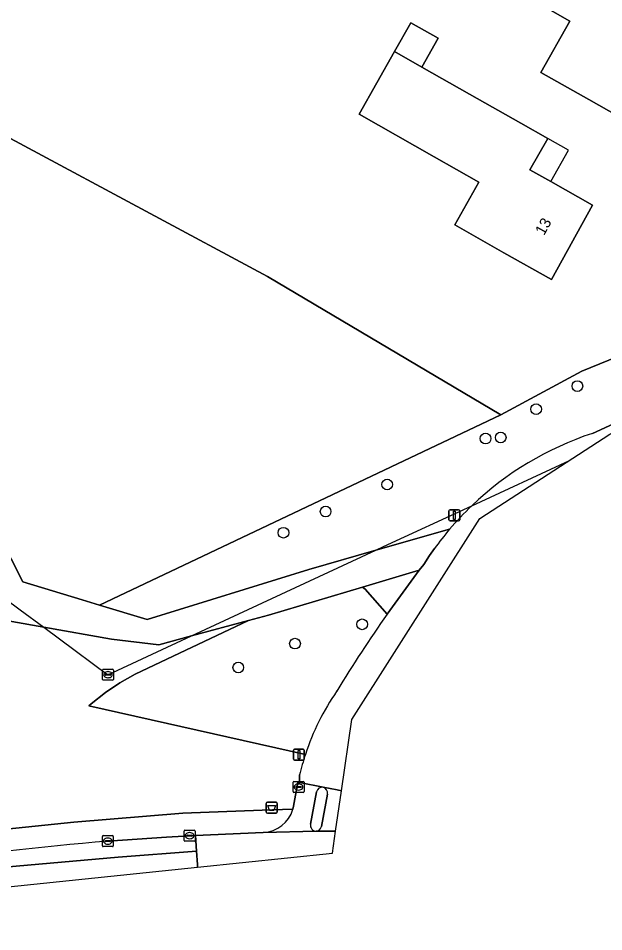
# Model space of a CAD drawing. Extents: x 163266 to 164362, y 381528 to 382286.
# Drawn here: x 163511.5 to 163565, y 381528.4 to 381611.8 of the extents above; entities that cross this region are included whole.
import ezdxf

# ---------------------------------------------------------------- set-up
doc = ezdxf.new("R2010")
doc.units = 0
for name, color, linetype in [('IMGEO_Afvalbak', 7, 'Continuous'), ('IMGEO_Boom', 7, 'Continuous'), ('IMGEO_Duiker', 7, 'Continuous'), ('IMGEO_Erf', 7, 'Continuous'), ('IMGEO_Fietspad_gesloten', 7, 'Continuous'), ('IMGEO_Fietspad_open', 7, 'Continuous'), ('IMGEO_Groenvoorziening', 7, 'Continuous'), ('IMGEO_Hek', 7, 'Continuous'), ('IMGEO_Kolk', 7, 'Continuous'), ('IMGEO_Lichtmast', 7, 'Continuous'), ('IMGEO_Loofbos', 7, 'Continuous'), ('IMGEO_Pand', 7, 'Continuous'), ('IMGEO_Pand_nummerreeks', 7, 'Continuous'), ('IMGEO_Pand_overbouw', 7, 'Continuous'), ('IMGEO_Rijbaan_lokaal_gesloten', 7, 'Continuous'), ('IMGEO_Rijbaan_lokaal_open', 7, 'Continuous'), ('IMGEO_Rioolput', 7, 'Continuous'), ('IMGEO_Verkeerseiland_open', 7, 'Continuous'), ('IMGEO_Voetpad_halfverhard', 7, 'Continuous'), ('IMGEO_Voetpad_open', 7, 'Continuous')]:
    doc.layers.add(name, color=color, linetype=linetype)

msp = doc.modelspace()

# ---------------------------------------------------------------- linework, layer by layer
at = {"layer": 'IMGEO_Afvalbak'}
for p, q in [((163534.149, 381539.307), (163534.149, 381540.107)), ((163534.149, 381540.107), (163534.149, 381539.307)), ((163534.249, 381540.207), (163535.039, 381540.207)), ((163535.039, 381540.207), (163534.249, 381540.207)), ((163535.139, 381540.107), (163535.139, 381539.307)), ((163535.139, 381539.307), (163535.139, 381540.107)), ((163535.039, 381539.207), (163534.249, 381539.207)), ((163534.249, 381539.207), (163535.039, 381539.207))]:
    msp.add_line(p, q, dxfattribs=at)
msp.add_lwpolyline([(163534.292, 381539.921), (163534.996, 381539.921), (163534.847, 381539.451), (163534.441, 381539.451), (163534.292, 381539.921)], dxfattribs=at)
for centre, start, end in [((163534.249, 381540.107), 90, 180), ((163534.249, 381540.107), 90, 180), ((163535.039, 381540.107), 0, 90), ((163535.039, 381540.107), 360, 90), ((163534.249, 381539.307), 180, 270), ((163534.249, 381539.307), 180, 270), ((163535.039, 381539.307), 270, 0), ((163535.039, 381539.307), 270, 0)]:
    msp.add_arc(centre, 0.1, start, end, dxfattribs=at)
at = {"layer": 'IMGEO_Boom'}
for centre in [(163562.599, 381578.241), (163558.821, 381576.131), (163554.2, 381573.443), (163555.583, 381573.54), (163545.204, 381569.245), (163539.575, 381566.774), (163535.715, 381564.843), (163542.916, 381556.47), (163536.772, 381554.708), (163531.584, 381552.527)]:
    msp.add_circle(centre, 0.489, dxfattribs=at)
at = {"layer": 'IMGEO_Duiker'}
msp.add_lwpolyline([(163434.463, 381600.156), (163434.701, 381600.188), (163435.961, 381600.362), (163438.464, 381600.706), (163442.637, 381601.28), (163443.987, 381601.37), (163460.169, 381602.448), (163468.82, 381594.735), (163503.053, 381564.211), (163503.374, 381563.924), (163511.643, 381557.806), (163513.8, 381556.209), (163515.244, 381555.141), (163519.664, 381551.87), (163527.313, 381555.419), (163544.158, 381563.234), (163544.877, 381563.567), (163552.944, 381567.31), (163561.879, 381571.455)], dxfattribs=at)
at = {"layer": 'IMGEO_Erf'}
msp.add_lwpolyline([(163494.209, 381645.839), (163487.738, 381649.717), (163483.709, 381651.834), (163480.719, 381653.221), (163477.242, 381654.553), (163470.435, 381656.592), (163466.34, 381657.437), (163460.334, 381658.369), (163442.602, 381660.009), (163441.974, 381658.511), (163446.05, 381651.319), (163447.993, 381636.708), (163448.357, 381617.306), (163459.913, 381615.932), (163467.608, 381615.147), (163500.109, 381607.374), (163500.96, 381607.171), (163500.848, 381606.174), (163534.27, 381588.252), (163555.584, 381575.614), (163562.99, 381579.592), (163569.593, 381582.28), (163569.528, 381582.82), (163567.957, 381586.195)], dxfattribs=at)
for points in [[(163571.774, 381608.689), (163567.998, 381601.96), (163563.647, 381604.423), (163559.259, 381606.906), (163561.905, 381611.581), (163559.071, 381613.185), (163559.466, 381613.951), (163558.574, 381614.411), (163558.077, 381613.447), (163550.814, 381617.191), (163553.88, 381622.554), (163561.638, 381618.165), (163561.827, 381618.058), (163565.194, 381616.153), (163567.627, 381614.776), (163566.023, 381611.942), (163567.941, 381610.857)], [(163557.436, 381602.264), (163559.887, 381600.878), (163558.262, 381598.006), (163560.164, 381596.931), (163563.994, 381594.765), (163560.225, 381587.966), (163555.874, 381590.427), (163551.384, 381592.967), (163553.599, 381596.884), (163549.509, 381599.198), (163542.633, 381603.089), (163545.867, 381608.805), (163547.354, 381611.434), (163549.855, 381610.019), (163548.368, 381607.391), (163552.744, 381604.917)]]:
    msp.add_lwpolyline(points, close=True, dxfattribs=at)
at = {"layer": 'IMGEO_Fietspad_gesloten'}
for points in [[(163541.014, 381541.258), (163541.96, 381547.779), (163553.673, 381566.151), (163565.58, 381573.848), (163629.353, 381603.27), (163698.633, 381635.569), (163698.247, 381636.386), (163696.339, 381635.498), (163696.333, 381635.308), (163694.284, 381634.354), (163682.934, 381629.066), (163588.96, 381585.345), (163584.191, 381583.201), (163571.798, 381577.509), (163563.97, 381573.913)], [(163549.517, 381563.386), (163549.083, 381562.771), (163548.54, 381561.951), (163548.142, 381561.409), (163545.205, 381557.404)], [(163537.193, 381542.705), (163537.169, 381542.602), (163537.178, 381542.008), (163539.342, 381541.58), (163540.632, 381541.332), (163541.014, 381541.258)]]:
    msp.add_lwpolyline(points, dxfattribs=at)
for centre, radius, start, end in [((163572.99, 381546.344), 29.007, 108.11673, 133.71445), ((163573.259, 381546.09), 29.376, 133.75132, 139.514), ((163572.938, 381546.386), 28.94, 139.54795, 144.02661), ((163654.389, 381480.852), 133.347, 144.96483, 148.5745), ((163559.508, 381537.384), 22.941, 145.49949, 161.6955), ((163559.044, 381537.518), 22.458, 161.64795, 166.64611)]:
    msp.add_arc(centre, radius, start, end, dxfattribs=at)
at = {"layer": 'IMGEO_Fietspad_open'}
for points in [[(163539.342, 381541.58), (163537.178, 381542.008), (163537.043, 381542.029), (163536.646, 381539.84), (163536.58, 381539.574)], [(163540.48, 381537.573), (163541.014, 381541.258), (163540.632, 381541.332), (163539.342, 381541.58)], [(163538.197, 381538.2), (163538.747, 381541.165)], [(163539.732, 381540.948), (163539.184, 381537.985)], [(163533.87, 381537.45), (163538.698, 381537.57)], [(163538.698, 381537.57), (163540.48, 381537.573)]]:
    msp.add_lwpolyline(points, dxfattribs=at)
for centre, radius, start, end in [((163539.272, 381541.047), 0.538, 82.46826, 167.32166), ((163539.204, 381541.059), 0.539, 348.16602, 75.1905), ((163533.728, 381540.423), 2.976, 272.74335, 343.43278), ((163538.703, 381538.088), 0.518, 167.51676, 269.46936), ((163538.665, 381538.1), 0.531, 273.5366, 347.45206)]:
    msp.add_arc(centre, radius, start, end, dxfattribs=at)
at = {"layer": 'IMGEO_Groenvoorziening'}
msp.add_lwpolyline([(163548.142, 381561.409), (163542.935, 381559.864), (163543.202, 381559.688), (163545.205, 381557.404)], close=True, dxfattribs=at)
for points in [[(163545.205, 381557.404), (163543.202, 381559.688), (163542.935, 381559.864), (163534.338, 381557.315), (163532.53, 381556.827), (163522.148, 381551.906), (163520.765, 381551.123), (163519.445, 381550.238), (163518.132, 381549.207), (163517.907, 381549.03), (163537.728, 381544.589)], [(163537.728, 381544.589), (163517.907, 381549.03), (163518.132, 381549.207), (163519.445, 381550.238), (163520.765, 381551.123), (163522.148, 381551.906), (163532.53, 381556.827), (163527.313, 381555.419), (163524.312, 381554.609), (163520.001, 381555.114), (163513.8, 381556.209), (163496.21, 381559.314), (163478.616, 381551.747), (163473.885, 381551.99), (163465.23, 381536.415), (163462.494, 381532.926), (163463.142, 381532.853)], [(163476.906, 381533.161), (163500, 381536.398), (163502.668, 381536.772), (163505.572, 381537.171), (163509.453, 381537.656), (163516.553, 381538.397), (163526.505, 381539.225), (163533.761, 381539.476), (163536.58, 381539.574), (163536.646, 381539.84), (163537.043, 381542.029), (163537.178, 381542.008), (163537.169, 381542.602), (163537.193, 381542.705)]]:
    msp.add_lwpolyline(points, dxfattribs=at)
for centre, radius, start, end in [((163654.389, 381480.852), 133.347, 144.96483, 148.5745), ((163559.508, 381537.384), 22.941, 145.49949, 161.6955), ((163559.044, 381537.518), 22.458, 161.64795, 166.64611)]:
    msp.add_arc(centre, radius, start, end, dxfattribs=at)
at = {"layer": 'IMGEO_Hek'}
for points in [[(163534.27, 381588.252), (163555.584, 381575.614)], [(163562.99, 381579.592), (163555.584, 381575.614)]]:
    msp.add_lwpolyline(points, dxfattribs=at)
at = {"layer": 'IMGEO_Kolk'}
for p, q in [((163536.595, 381541.181), (163536.595, 381542.033)), ((163536.67, 381542.107), (163537.522, 381542.107)), ((163537.596, 381542.033), (163537.596, 381541.181)), ((163536.854, 381541.601), (163536.854, 381541.613)), ((163537.292, 381541.564), (163536.894, 381541.564)), ((163536.897, 381541.65), (163537.295, 381541.65)), ((163537.106, 381541.327), (163537.081, 381541.327)), ((163537.083, 381541.887), (163537.108, 381541.887)), ((163537.338, 381541.613), (163537.338, 381541.601)), ((163537.522, 381541.107), (163536.67, 381541.107)), ((163519.154, 381536.235), (163519.154, 381537.087)), ((163519.229, 381537.161), (163520.081, 381537.161)), ((163520.155, 381537.087), (163520.155, 381536.235)), ((163526.626, 381536.732), (163526.626, 381537.584)), ((163526.701, 381537.658), (163527.553, 381537.658)), ((163526.885, 381537.152), (163526.885, 381537.164)), ((163527.323, 381537.115), (163526.925, 381537.115)), ((163526.928, 381537.201), (163527.326, 381537.201)), ((163527.114, 381537.438), (163527.139, 381537.438)), ((163527.369, 381537.164), (163527.369, 381537.152)), ((163527.627, 381537.584), (163527.627, 381536.732)), ((163519.413, 381536.655), (163519.413, 381536.667)), ((163519.851, 381536.618), (163519.453, 381536.618)), ((163519.456, 381536.704), (163519.854, 381536.704)), ((163519.665, 381536.381), (163519.64, 381536.381)), ((163519.642, 381536.941), (163519.667, 381536.941)), ((163519.897, 381536.667), (163519.897, 381536.655)), ((163527.553, 381536.658), (163526.701, 381536.658)), ((163527.137, 381536.878), (163527.112, 381536.878)), ((163520.081, 381536.161), (163519.229, 381536.161))]:
    msp.add_line(p, q, dxfattribs=at)
for points in [[(163536.595, 381541.181), (163536.595, 381542.033)], [(163536.67, 381542.107), (163537.522, 381542.107)], [(163537.596, 381542.033), (163537.596, 381541.181)], [(163537.522, 381541.107), (163536.67, 381541.107)], [(163519.154, 381536.235), (163519.154, 381537.087)], [(163519.229, 381537.161), (163520.081, 381537.161)], [(163520.155, 381537.087), (163520.155, 381536.235)], [(163526.626, 381536.732), (163526.626, 381537.584)], [(163526.701, 381537.658), (163527.553, 381537.658)], [(163527.627, 381537.584), (163527.627, 381536.732)], [(163527.553, 381536.658), (163526.701, 381536.658)], [(163520.081, 381536.161), (163519.229, 381536.161)]]:
    msp.add_lwpolyline(points, dxfattribs=at)
for centre, radius, start, end in [((163536.672, 381542.031), 0.0765, 91.55205, 178.44795), ((163536.672, 381542.031), 0.0765, 91.55205, 178.44795), ((163537.52, 381542.031), 0.0765, 1.55205, 88.44795), ((163537.52, 381542.031), 0.0765, 1.55205, 88.44795), ((163536.894, 381541.61), 0.0403, 85.87752, 175.75265), ((163536.891, 381541.6), 0.0366, 178.93798, 274.71019), ((163537.295, 381541.607), 0.043, 264.86636, 352.45326), ((163537.299, 381541.612), 0.0386, 1.73085, 96.63898), ((163536.672, 381541.183), 0.0765, 181.55205, 268.44795), ((163536.672, 381541.183), 0.0765, 181.55205, 268.44795), ((163537.52, 381541.183), 0.0765, 271.55205, 358.44795), ((163537.52, 381541.183), 0.0765, 271.55205, 358.44795), ((163519.231, 381537.085), 0.0765, 91.55205, 178.44795), ((163519.231, 381537.085), 0.0765, 91.55205, 178.44795), ((163520.079, 381537.085), 0.0765, 1.55205, 88.44795), ((163520.079, 381537.085), 0.0765, 1.55205, 88.44795), ((163526.703, 381537.582), 0.0765, 91.55205, 178.44795), ((163526.703, 381537.582), 0.0765, 91.55205, 178.44795), ((163526.925, 381537.161), 0.0403, 85.87752, 175.75265), ((163526.922, 381537.151), 0.0366, 178.93798, 274.71019), ((163527.326, 381537.158), 0.043, 264.86636, 352.45326), ((163527.33, 381537.163), 0.0386, 1.73085, 96.63898), ((163527.551, 381537.582), 0.0765, 1.55205, 88.44795), ((163527.551, 381537.582), 0.0765, 1.55205, 88.44795), ((163519.231, 381536.237), 0.0765, 181.55205, 268.44795), ((163519.231, 381536.237), 0.0765, 181.55205, 268.44795), ((163519.453, 381536.664), 0.0403, 85.87752, 175.75265), ((163519.45, 381536.654), 0.0366, 178.93798, 274.71019), ((163519.854, 381536.661), 0.043, 264.86636, 352.45326), ((163519.858, 381536.666), 0.0386, 1.73085, 96.63898), ((163520.079, 381536.237), 0.0765, 271.55205, 358.44795), ((163520.079, 381536.237), 0.0765, 271.55205, 358.44795), ((163526.703, 381536.734), 0.0765, 181.55205, 268.44795), ((163526.703, 381536.734), 0.0765, 181.55205, 268.44795), ((163527.551, 381536.734), 0.0765, 271.55205, 358.44795), ((163527.551, 381536.734), 0.0765, 271.55205, 358.44795)]:
    msp.add_arc(centre, radius, start, end, dxfattribs=at)
for centre, major_axis, ratio, start_param, end_param in [((163537.082, 381541.607), (-0.387, 0.002), 0.722429, 4.712389, 7.853982), ((163537.107, 381541.607), (-0.39, 0.002), 0.717154, 1.570796, 4.712389), ((163527.113, 381537.158), (-0.387, 0.002), 0.722429, 4.712389, 7.853982), ((163527.138, 381537.158), (-0.39, 0.002), 0.717154, 1.570796, 4.712389), ((163519.641, 381536.661), (-0.387, 0.002), 0.722429, 4.712389, 7.853982), ((163519.666, 381536.661), (-0.39, 0.002), 0.717154, 1.570796, 4.712389)]:
    msp.add_ellipse(centre, major_axis=major_axis, ratio=ratio, start_param=start_param, end_param=end_param, dxfattribs=at)
at = {"layer": 'IMGEO_Lichtmast'}
for p, q in [((163550.849, 381566.028), (163550.849, 381566.828)), ((163550.849, 381566.828), (163550.849, 381566.028)), ((163550.949, 381566.928), (163551.739, 381566.928)), ((163551.739, 381566.928), (163550.949, 381566.928)), ((163551.839, 381566.828), (163551.839, 381566.028)), ((163551.839, 381566.028), (163551.839, 381566.828)), ((163551.739, 381565.928), (163550.949, 381565.928)), ((163550.949, 381565.928), (163551.739, 381565.928)), ((163536.63, 381544.161), (163536.63, 381544.961)), ((163536.63, 381544.961), (163536.63, 381544.161)), ((163536.73, 381545.061), (163537.52, 381545.061)), ((163537.52, 381545.061), (163536.73, 381545.061)), ((163537.62, 381544.961), (163537.62, 381544.161)), ((163537.62, 381544.161), (163537.62, 381544.961)), ((163537.52, 381544.061), (163536.73, 381544.061)), ((163536.73, 381544.061), (163537.52, 381544.061))]:
    msp.add_line(p, q, dxfattribs=at)
for points in [[(163551.269, 381566.803), (163551.419, 381566.803), (163551.419, 381566.053), (163551.269, 381566.053), (163551.269, 381566.803)], [(163537.05, 381544.936), (163537.2, 381544.936), (163537.2, 381544.186), (163537.05, 381544.186), (163537.05, 381544.936)]]:
    msp.add_lwpolyline(points, dxfattribs=at)
for centre, start, end in [((163550.949, 381566.828), 90, 180), ((163550.949, 381566.828), 90, 180), ((163551.739, 381566.828), 0, 90), ((163551.739, 381566.828), 360, 90), ((163550.949, 381566.028), 180, 270), ((163550.949, 381566.028), 180, 270), ((163551.739, 381566.028), 270, 0), ((163551.739, 381566.028), 270, 0), ((163536.73, 381544.961), 90, 180), ((163536.73, 381544.961), 90, 180), ((163537.52, 381544.961), 0, 90), ((163537.52, 381544.961), 360, 90), ((163536.73, 381544.161), 180, 270), ((163536.73, 381544.161), 180, 270), ((163537.52, 381544.161), 270, 0), ((163537.52, 381544.161), 270, 0)]:
    msp.add_arc(centre, 0.1, start, end, dxfattribs=at)
at = {"layer": 'IMGEO_Loofbos'}
for points in [[(163437.361, 381555.035), (163449.037, 381576.049), (163452.51, 381582.299), (163459.767, 381578.313), (163468.82, 381594.735), (163472.507, 381601.424), (163497.938, 381587.999), (163500, 381584.158), (163509.284, 381566.862), (163508.679, 381566.604), (163511.885, 381560.366), (163517.317, 381558.716), (163518.903, 381558.234), (163555.584, 381575.614), (163534.27, 381588.252), (163500.848, 381606.174), (163500.96, 381607.171), (163500.109, 381607.374), (163467.608, 381615.147), (163459.913, 381615.932), (163448.357, 381617.306), (163447.993, 381636.708), (163446.05, 381651.319), (163441.974, 381658.511)], [(163563.97, 381573.913), (163571.798, 381577.509), (163569.593, 381582.28), (163562.99, 381579.592), (163555.584, 381575.614), (163518.903, 381558.234), (163523.267, 381556.909), (163538.041, 381561.487), (163544.158, 381563.234), (163550.916, 381565.163)]]:
    msp.add_lwpolyline(points, dxfattribs=at)
for centre, radius, start, end in [((163572.99, 381546.344), 29.007, 108.11673, 133.71445), ((163573.259, 381546.09), 29.376, 133.75132, 139.514)]:
    msp.add_arc(centre, radius, start, end, dxfattribs=at)
at = {"layer": 'IMGEO_Pand'}
for points in [[(163567.941, 381610.857), (163566.023, 381611.942), (163567.627, 381614.776), (163565.194, 381616.153), (163561.827, 381618.058), (163561.638, 381618.165), (163559.466, 381613.951), (163559.071, 381613.185), (163561.905, 381611.581), (163559.259, 381606.906), (163563.647, 381604.423), (163567.998, 381601.96), (163571.774, 381608.689)], [(163545.867, 381608.805), (163548.368, 381607.391), (163549.855, 381610.019), (163547.354, 381611.434)], [(163559.887, 381600.878), (163557.436, 381602.264), (163552.744, 381604.917), (163548.368, 381607.391), (163545.867, 381608.805), (163542.633, 381603.089), (163549.509, 381599.198), (163553.599, 381596.884), (163551.384, 381592.967), (163555.874, 381590.427), (163560.225, 381587.966), (163563.994, 381594.765), (163560.164, 381596.931), (163558.262, 381598.006)]]:
    msp.add_lwpolyline(points, close=True, dxfattribs=at)
at = {"layer": 'IMGEO_Pand_overbouw'}
msp.add_lwpolyline([(163561.788, 381599.802), (163559.887, 381600.878), (163558.262, 381598.006), (163560.164, 381596.931)], close=True, dxfattribs=at)
at = {"layer": 'IMGEO_Rijbaan_lokaal_gesloten'}
for points in [[(163429.034, 381540.936), (163455.374, 381528.381), (163459.725, 381528.559), (163479.986, 381529.322), (163527.864, 381534.283), (163527.848, 381534.516), (163527.764, 381535.746), (163520.586, 381535.206), (163510.236, 381534.28), (163499.667, 381532.915), (163487.549, 381531.105), (163486.982, 381531.02), (163479.716, 381529.919), (163474.586, 381529.413), (163471.173, 381529.192), (163467.233, 381529.169), (163465.239, 381529.216), (163464.413, 381529.236), (163462.966, 381529.425), (163458.841, 381529.965), (163454.702, 381530.802), (163449.637, 381532.608), (163446.378, 381533.93), (163438.319, 381538.38)], [(163438.319, 381538.38), (163446.378, 381533.93), (163449.637, 381532.608), (163454.702, 381530.802), (163458.841, 381529.965), (163462.966, 381529.425), (163464.413, 381529.236), (163465.239, 381529.216), (163467.233, 381529.169), (163471.173, 381529.192), (163474.586, 381529.413), (163479.716, 381529.919), (163486.982, 381531.02), (163487.549, 381531.105), (163499.667, 381532.915), (163510.236, 381534.28), (163520.586, 381535.206), (163527.764, 381535.746), (163527.666, 381537.182), (163525.028, 381537.032), (163519.652, 381536.66)]]:
    msp.add_lwpolyline(points, dxfattribs=at)
msp.add_arc((163550.144, 381188.869), 349.125, 95.01046, 98.04987, dxfattribs=at)
at = {"layer": 'IMGEO_Rijbaan_lokaal_open'}
msp.add_lwpolyline([(163527.864, 381534.283), (163540.188, 381535.56), (163540.48, 381537.573), (163538.698, 381537.57), (163533.87, 381537.45), (163527.666, 381537.182), (163527.764, 381535.746), (163527.848, 381534.516), (163527.864, 381534.283)], dxfattribs=at)
at = {"layer": 'IMGEO_Rioolput'}
for p, q in [((163519.163, 381551.444), (163519.163, 381552.296)), ((163519.238, 381552.37), (163520.09, 381552.37)), ((163519.651, 381552.15), (163519.676, 381552.15)), ((163520.164, 381552.296), (163520.164, 381551.444)), ((163520.09, 381551.37), (163519.238, 381551.37)), ((163519.422, 381551.864), (163519.422, 381551.876)), ((163519.86, 381551.827), (163519.462, 381551.827)), ((163519.465, 381551.913), (163519.863, 381551.913)), ((163519.674, 381551.59), (163519.649, 381551.59)), ((163519.906, 381551.876), (163519.906, 381551.864))]:
    msp.add_line(p, q, dxfattribs=at)
for points in [[(163519.163, 381551.444), (163519.163, 381552.296)], [(163519.238, 381552.37), (163520.09, 381552.37)], [(163520.164, 381552.296), (163520.164, 381551.444)], [(163520.09, 381551.37), (163519.238, 381551.37)]]:
    msp.add_lwpolyline(points, dxfattribs=at)
for centre, radius, start, end in [((163519.24, 381552.294), 0.0765, 91.55205, 178.44795), ((163519.24, 381552.294), 0.0765, 91.55205, 178.44795), ((163520.088, 381552.294), 0.0765, 1.55205, 88.44795), ((163520.088, 381552.294), 0.0765, 1.55205, 88.44795), ((163519.24, 381551.446), 0.0765, 181.55205, 268.44795), ((163519.24, 381551.446), 0.0765, 181.55205, 268.44795), ((163519.462, 381551.873), 0.0403, 85.87752, 175.75265), ((163519.459, 381551.863), 0.0366, 178.93798, 274.71019), ((163519.863, 381551.87), 0.043, 264.86636, 352.45326), ((163519.867, 381551.875), 0.0386, 1.73085, 96.63898), ((163520.088, 381551.446), 0.0765, 271.55205, 358.44795), ((163520.088, 381551.446), 0.0765, 271.55205, 358.44795)]:
    msp.add_arc(centre, radius, start, end, dxfattribs=at)
for centre, major_axis, ratio, start_param, end_param in [((163519.65, 381551.87), (-0.387, 0.002), 0.722429, 4.712389, 7.853982), ((163519.675, 381551.87), (-0.39, 0.002), 0.717154, 1.570796, 4.712389)]:
    msp.add_ellipse(centre, major_axis=major_axis, ratio=ratio, start_param=start_param, end_param=end_param, dxfattribs=at)
at = {"layer": 'IMGEO_Verkeerseiland_open'}
for points in [[(163538.747, 381541.165), (163538.197, 381538.2)], [(163539.184, 381537.985), (163539.732, 381540.948)]]:
    msp.add_lwpolyline(points, dxfattribs=at)
for centre, radius, start, end in [((163539.272, 381541.047), 0.538, 82.46826, 167.32166), ((163539.204, 381541.059), 0.539, 348.16602, 75.1905), ((163538.703, 381538.088), 0.518, 167.51676, 269.46936), ((163538.665, 381538.1), 0.531, 273.5366, 347.45206)]:
    msp.add_arc(centre, radius, start, end, dxfattribs=at)
at = {"layer": 'IMGEO_Voetpad_halfverhard'}
for points in [[(163550.916, 381565.163), (163544.158, 381563.234), (163538.041, 381561.487), (163523.267, 381556.909), (163518.903, 381558.234), (163517.317, 381558.716), (163511.885, 381560.366), (163508.679, 381566.604), (163505.896, 381565.42), (163503.053, 381564.211), (163500, 381562.912), (163482.964, 381555.661), (163477.672, 381553.409), (163472.63, 381553.406), (163471.752, 381551.835), (163466.837, 381543.046), (163464.992, 381539.746), (163464.047, 381538.146), (163460.248, 381533.247), (163462.494, 381532.926), (163465.23, 381536.415), (163473.885, 381551.99)], [(163473.885, 381551.99), (163478.616, 381551.747), (163496.21, 381559.314), (163513.8, 381556.209), (163520.001, 381555.114), (163524.312, 381554.609), (163527.313, 381555.419), (163532.53, 381556.827), (163534.338, 381557.315), (163542.935, 381559.864), (163548.142, 381561.409), (163548.54, 381561.951), (163549.083, 381562.771), (163549.517, 381563.386)]]:
    msp.add_lwpolyline(points, dxfattribs=at)
msp.add_arc((163572.938, 381546.386), 28.94, 139.54795, 144.02661, dxfattribs=at)
at = {"layer": 'IMGEO_Voetpad_open'}
for points in [[(163536.58, 381539.574), (163533.761, 381539.476), (163526.505, 381539.225), (163516.553, 381538.397), (163509.453, 381537.656), (163505.572, 381537.171), (163502.668, 381536.772), (163500, 381536.398), (163476.906, 381533.161)], [(163519.652, 381536.66), (163525.028, 381537.032), (163527.666, 381537.182), (163533.87, 381537.45)]]:
    msp.add_lwpolyline(points, dxfattribs=at)
for centre, radius, start, end in [((163533.728, 381540.423), 2.976, 272.74335, 343.43278), ((163550.144, 381188.869), 349.125, 95.01046, 98.04987)]:
    msp.add_arc(centre, radius, start, end, dxfattribs=at)

# ---------------------------------------------------------------- texts
at = {"layer": 'IMGEO_Pand_nummerreeks'}
msp.add_text('13', height=1, rotation=60.99709, dxfattribs=at).set_placement((163559.548, 381591.945))

doc.saveas('drawing.dxf')
